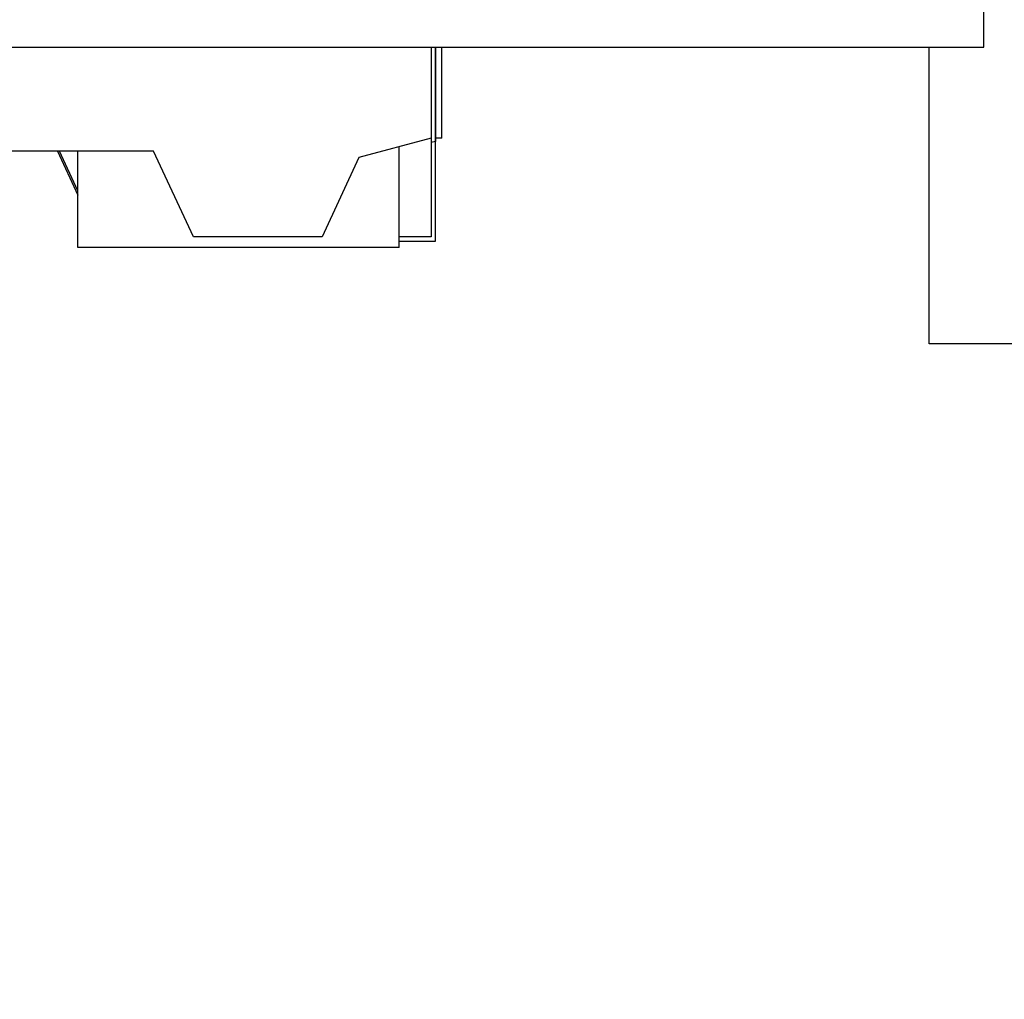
# Model space of a CAD drawing. Header units: inches. Extents: x 0 to 20790, y -12 to 14700.
# Tile 262 of 441: x 10961 to 11421, y 4723 to 5181. Entities that reach past the tile are written whole.
import ezdxf

# ---------------------------------------------------------------- set-up
doc = ezdxf.new("R2010")
doc.units = ezdxf.units.IN
doc.layers.add('1', color=7, linetype='Continuous', true_color=0xffffff)
doc.layers.add('254', color=7, linetype='Continuous', true_color=0xffffff)
doc.styles.add('latin_extended', font='simplex.shx')
doc.dimstyles.get("Standard").update_dxf_attribs({"dimtxt": 0.18, "dimasz": 0.18, "dimexe": 0.18, "dimexo": 0.0625, "dimgap": 0.09, "dimtad": 0, "dimtih": 1, "dimtoh": 1, "dimdec": 4, "dimzin": 0, "dimdsep": 46, "dimtxsty": 'Standard', "dimcen": 0.09, "dimadec": 0, "dimazin": 0, "dimtfac": 1, "dimtdec": 4, "dimtofl": 0, "dimtmove": 0, "dimatfit": 3, "dimfxl": 1, "dimtolj": 1, "dimtzin": 0, "dimarcsym": 0})

# ---------------------------------------------------------------- blocks, each defined once
blk = doc.blocks.new('_U11')
at = {"layer": '254', "color": 3, "linetype": 'Continuous', "lineweight": 13, "transparency": 16777216}
for p, q in [((10901.1, 7050.3), (12182.34, 7050.3)), ((12147.34, 6927.8), (12147.34, 4741.3)), ((10073.31, 4618.8), (12182.34, 4618.8))]:
    blk.add_line(p, q, dxfattribs=at)
at = {"layer": '254', "color": 3, "transparency": 16777216}
for points in [[(12167.76, 6927.8), (12126.92, 6927.8), (12147.34, 7050.3)], [(12126.92, 4741.3), (12167.76, 4741.3), (12147.34, 4618.8)]]:
    blk.add_solid(points, dxfattribs=at)
at = {"layer": 'Defpoints', "color": 0, "transparency": 16777216}
for p in [(10866.1, 7050.3), (10038.31, 4618.8), (12147.34, 4618.8)]:
    blk.add_point(p, dxfattribs=at)
at = {"layer": '254', "color": 2, "lineweight": 13, "transparency": 16777216, "insert": (11963.59, 5507.86), "char_height": 122.5, "attachment_point": 1, "rotation": 90, "style": 'latin_extended'}
blk.add_mtext('\\A1;2432', dxfattribs=at)

msp = doc.modelspace()

# ---------------------------------------------------------------- linework, layer by layer
at = {"layer": '1', "color": 2, "linetype": 'Continuous', "lineweight": 25}
for p, q in [((11411.31, 5167.797), (11411.31, 5823.42)), ((10625.31, 5167.797), (11411.31, 5167.797)), ((11153.31, 5167.797), (11153.31, 5125.247)), ((11155.31, 5077.247), (11155.31, 5167.797)), ((11155.31, 5167.797), (11155.31, 5123.747)), ((11158.31, 5125.247), (11158.31, 5167.798)), ((11385.81, 5029.297), (11385.81, 5167.796)), ((11153.31, 5125.247), (11119.541, 5116.198)), ((11153.31, 5125.247), (11153.31, 5079.247)), ((11155.31, 5123.747), (11153.31, 5123.211)), ((11158.31, 5125.247), (11155.31, 5125.247)), ((11023.658, 5119.247), (10822.962, 5119.247)), ((10978.725, 5119.247), (10988.31, 5098.692)), ((10988.31, 5100.692), (10979.658, 5119.247)), ((10988.31, 5074.247), (10988.31, 5119.247)), ((11042.31, 5079.247), (11023.658, 5119.247)), ((11138.31, 5074.247), (11138.31, 5121.227)), ((11119.541, 5116.198), (11102.31, 5079.247)), ((11102.31, 5079.247), (11042.31, 5079.247)), ((11153.31, 5079.247), (11138.31, 5079.247)), ((11138.31, 5077.247), (11155.31, 5077.247)), ((11138.31, 5074.247), (10988.31, 5074.247)), ((11432.81, 5029.297), (11385.81, 5029.297))]:
    msp.add_line(p, q, dxfattribs=at)

# ---------------------------------------------------------------- dimensions: what is measured, and where the dimension line sits
at = {"layer": '254', "color": 2, "linetype": 'Continuous', "lineweight": 13}
dim = msp.add_linear_dim(base=(12147.341658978, 4618.796493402), p1=(10866.10138985, 7050.296493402), p2=(10038.309914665, 4618.796493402), angle=90, dimstyle='Standard', override={"dimscale": 35, "dimtxt": 3.5, "dimasz": 3.5, "dimexe": 1, "dimexo": 1, "dimgap": 1.75, "dimtad": 1, "dimtih": 0, "dimtoh": 0, "dimdec": 0, "dimlfac": 1, "dimzin": 8, "dimdsep": 46, "dimlunit": 2, "dimtxsty": 'latin_extended', "dimsah": 1, "dimse1": 0, "dimse2": 0, "dimsd1": 0, "dimsd2": 0, "dimclrd": 3, "dimclre": 3, "dimclrt": 2, "dimtol": 0, "dimtm": -0.1, "dimtfac": 0.714286, "dimtdec": 3, "dimtofl": 1, "dimtmove": 0, "dimtzin": 8, "dimlwd": 13, "dimlwe": 13}, dxfattribs=at)
dim.commit()
dim.dimension.update_dxf_attribs({"geometry": '_U11', "text_midpoint": (12147.341658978, 5723.693359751), "dimtype": 160})

doc.saveas('drawing.dxf')
